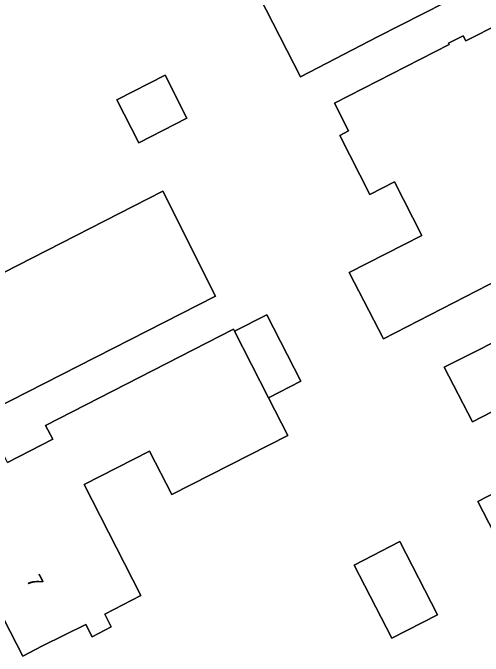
# Model space of a CAD drawing. Extents: x 158835 to 160077, y 386387 to 387778.
# Drawn here: x 159512.89 to 159544.1, y 386787.88 to 386830.62 of the extents above; entities that cross this region are included whole.
import ezdxf

# ---------------------------------------------------------------- set-up
doc = ezdxf.new("R2010")
doc.units = 0
for name, color, linetype in [('IMGEO_Erf', 7, 'Continuous'), ('IMGEO_Pand', 7, 'Continuous'), ('IMGEO_Pand_nummerreeks', 7, 'Continuous')]:
    doc.layers.add(name, color=color, linetype=linetype)

msp = doc.modelspace()

# ---------------------------------------------------------------- linework, layer by layer
at = {"layer": 'IMGEO_Erf'}
for points in [[(159541.593, 386831.304), (159537.134, 386829.042), (159531.98, 386826.383), (159527.86, 386834.429), (159527.557, 386834.274), (159526.71, 386835.93)], [(159497.283, 386810.552), (159495.92, 386813.189), (159500, 386815.298), (159500.362, 386815.485), (159507.939, 386819.402), (159511.273, 386812.872), (159522.84, 386818.777)], [(159522.84, 386818.777), (159526.334, 386811.801), (159510.435, 386803.687), (159505.981, 386801.414), (159504.496, 386804.324), (159503.89, 386805.512), (159501.448, 386804.289), (159500.431, 386806.344), (159500, 386806.129), (159499.65, 386805.954), (159498.043, 386805.151)], [(159557.152, 386806.583), (159554.714, 386805.335), (159555.863, 386803.079), (159557.392, 386803.88), (159559.393, 386799.961), (159554.94, 386797.687), (159546.274, 386793.271), (159543.751, 386798.162), (159546.956, 386799.815), (159544.723, 386804.144), (159543.393, 386803.458), (159541.524, 386807.082), (159546.896, 386809.779), (159551.364, 386812.022)], [(159512.538, 386800.749), (159515.536, 386802.288), (159515.061, 386803.213), (159527.526, 386809.609), (159527.594, 386809.475), (159529.739, 386810.562), (159532.012, 386806.143), (159529.86, 386805.036), (159531.134, 386802.54), (159523.439, 386798.612), (159521.966, 386801.499), (159517.623, 386799.282), (159521.386, 386791.909), (159518.986, 386790.672), (159519.421, 386789.828), (159518.141, 386789.168), (159517.737, 386789.974), (159514.845, 386788.575), (159513.55, 386787.88), (159511.407, 386792.014)]]:
    msp.add_lwpolyline(points, dxfattribs=at)
for points in [[(159534.586, 386822.484), (159535.174, 386822.784), (159534.233, 386824.63), (159541.857, 386828.517), (159541.808, 386828.615), (159542.776, 386829.107), (159542.961, 386828.765), (159545.237, 386829.917), (159548.89, 386822.732), (159547.633, 386822.093), (159548.558, 386820.29), (159548.942, 386820.485), (159549.365, 386819.664), (159551.236, 386816.033), (159546.791, 386813.743), (159537.482, 386808.957), (159535.208, 386813.376), (159540.041, 386815.84), (159538.231, 386819.389), (159536.591, 386818.552)], [(159519.79, 386824.838), (159522.986, 386826.474), (159524.443, 386823.628), (159521.247, 386821.992)], [(159538.583, 386795.487), (159541.073, 386790.619), (159538.036, 386789.07), (159535.545, 386793.933)]]:
    msp.add_lwpolyline(points, close=True, dxfattribs=at)
at = {"layer": 'IMGEO_Pand'}
for points in [[(159540.568, 386839.059), (159540.475, 386839.239), (159537.731, 386844.612), (159533.278, 386842.338), (159530.784, 386841.065), (159530.331, 386841.96), (159525.322, 386839.422), (159527.012, 386836.085), (159526.71, 386835.93), (159527.557, 386834.274), (159527.86, 386834.429), (159531.98, 386826.383), (159537.134, 386829.042), (159541.593, 386831.304)], [(159498.043, 386805.151), (159499.65, 386805.954), (159500, 386806.129), (159500.431, 386806.344), (159501.448, 386804.289), (159503.89, 386805.512), (159504.496, 386804.324), (159505.981, 386801.414), (159510.435, 386803.687), (159526.334, 386811.801), (159522.84, 386818.777), (159511.273, 386812.872), (159507.939, 386819.402), (159500.362, 386815.485), (159500, 386815.298), (159495.92, 386813.189), (159497.283, 386810.552)], [(159553.085, 386812.287), (159551.61, 386811.532), (159551.364, 386812.022), (159546.896, 386809.779), (159541.524, 386807.082), (159543.393, 386803.458), (159544.723, 386804.144), (159546.956, 386799.815), (159543.751, 386798.162), (159546.274, 386793.271), (159554.94, 386797.687), (159559.393, 386799.961), (159557.392, 386803.88), (159555.863, 386803.079), (159554.714, 386805.335), (159557.152, 386806.583)]]:
    msp.add_lwpolyline(points, dxfattribs=at)
for points in [[(159545.237, 386829.917), (159542.961, 386828.765), (159542.776, 386829.107), (159541.808, 386828.615), (159541.857, 386828.517), (159534.233, 386824.63), (159535.174, 386822.784), (159534.586, 386822.484), (159536.591, 386818.552), (159538.231, 386819.389), (159540.041, 386815.84), (159535.208, 386813.376), (159537.482, 386808.957), (159546.791, 386813.743), (159551.236, 386816.033), (159549.365, 386819.664), (159548.942, 386820.485), (159548.558, 386820.29), (159547.633, 386822.093), (159548.89, 386822.732)], [(159519.79, 386824.838), (159521.247, 386821.992), (159524.443, 386823.628), (159522.986, 386826.474)], [(159532.012, 386806.143), (159529.739, 386810.562), (159527.594, 386809.475), (159529.86, 386805.036)], [(159527.594, 386809.475), (159527.526, 386809.609), (159515.061, 386803.213), (159515.536, 386802.288), (159512.538, 386800.749), (159512.063, 386801.674), (159510.622, 386800.935), (159506.173, 386798.652), (159508.303, 386794.501), (159508.425, 386794.568), (159509.73, 386795.229), (159511.407, 386792.014), (159513.55, 386787.88), (159514.845, 386788.575), (159517.737, 386789.974), (159518.141, 386789.168), (159519.421, 386789.828), (159518.986, 386790.672), (159521.386, 386791.909), (159517.623, 386799.282), (159521.966, 386801.499), (159523.439, 386798.612), (159531.134, 386802.54), (159529.86, 386805.036)], [(159541.073, 386790.619), (159538.583, 386795.487), (159535.545, 386793.933), (159538.036, 386789.07)]]:
    msp.add_lwpolyline(points, close=True, dxfattribs=at)

# ---------------------------------------------------------------- texts
at = {"layer": 'IMGEO_Pand_nummerreeks'}
msp.add_text('7', height=1, rotation=297.4653, dxfattribs=at).set_placement((159513.749, 386792.961))

doc.saveas('drawing.dxf')
